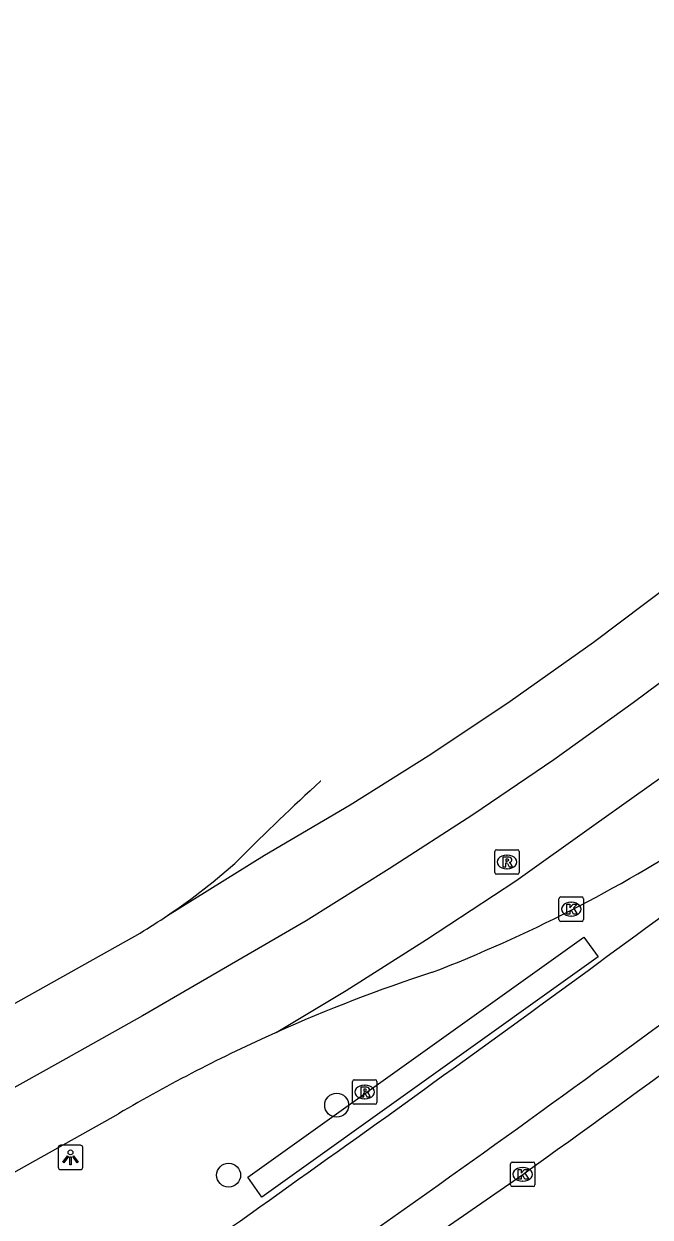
# Model space of a CAD drawing. Extents: x 157793 to 159380, y 380882 to 382313.
# Drawn here: x 159125.43 to 159151, y 382136.4 to 382185.13 of the extents above; entities that cross this region are included whole.
import ezdxf

# ---------------------------------------------------------------- set-up
doc = ezdxf.new("R2010")
doc.units = 0
for name, color, linetype in [('IMGEO_Boom', 7, 'Continuous'), ('IMGEO_Fietspad_gesloten', 7, 'Continuous'), ('IMGEO_Haag', 7, 'Continuous'), ('IMGEO_Kolk', 7, 'Continuous'), ('IMGEO_Lichtpunt', 7, 'Continuous'), ('IMGEO_Rijbaan_lokaal_open', 7, 'Continuous'), ('IMGEO_Rijbaan_regionaal_gesloten', 7, 'Continuous'), ('IMGEO_Rioolput', 7, 'Continuous')]:
    doc.layers.add(name, color=color, linetype=linetype)

msp = doc.modelspace()

# ---------------------------------------------------------------- linework, layer by layer
at = {"layer": 'IMGEO_Boom'}
for centre in [(159138.199, 382140.973), (159133.787, 382138.117)]:
    msp.add_circle(centre, 0.489, dxfattribs=at)
at = {"layer": 'IMGEO_Fietspad_gesloten'}
for centre, radius, start, end in [((158475.562, 383066.229), 1139.621, 304.992561, 306.556122), ((158676.024, 382792.004), 803.464, 304.101302, 306.69289)]:
    msp.add_arc(centre, radius, start, end, dxfattribs=at)
at = {"layer": 'IMGEO_Haag'}
msp.add_lwpolyline([(159148.88, 382147.025), (159135.146, 382137.217), (159134.572, 382138.036), (159148.286, 382147.829), (159148.88, 382147.025)], dxfattribs=at)
at = {"layer": 'IMGEO_Kolk'}
for p, q in [((159147.276, 382148.551), (159147.276, 382149.403)), ((159147.351, 382149.477), (159148.203, 382149.477)), ((159147.764, 382149.257), (159147.789, 382149.257)), ((159148.277, 382149.403), (159148.277, 382148.551)), ((159148.203, 382148.477), (159147.351, 382148.477)), ((159147.787, 382148.697), (159147.762, 382148.697)), ((159145.294, 382137.723), (159145.294, 382138.575)), ((159145.369, 382138.649), (159146.221, 382138.649)), ((159146.295, 382138.575), (159146.295, 382137.723)), ((159145.782, 382138.429), (159145.807, 382138.429)), ((159146.221, 382137.649), (159145.369, 382137.649)), ((159145.805, 382137.869), (159145.78, 382137.869))]:
    msp.add_line(p, q, dxfattribs=at)
for points in [[(159147.276, 382148.551), (159147.276, 382149.403)], [(159147.351, 382149.477), (159148.203, 382149.477)], [(159148.277, 382149.403), (159148.277, 382148.551)], [(159147.597, 382149.177), (159147.72, 382149.177), (159147.72, 382149.026), (159147.85, 382149.177), (159148.014, 382149.177), (159147.868, 382149.026), (159148.021, 382148.777), (159147.869, 382148.777), (159147.784, 382148.941), (159147.72, 382148.874), (159147.72, 382148.777), (159147.597, 382148.777), (159147.597, 382149.177)], [(159148.203, 382148.477), (159147.351, 382148.477)], [(159145.294, 382137.723), (159145.294, 382138.575)], [(159145.369, 382138.649), (159146.221, 382138.649)], [(159146.295, 382138.575), (159146.295, 382137.723)], [(159145.615, 382138.349), (159145.738, 382138.349), (159145.738, 382138.198), (159145.868, 382138.349), (159146.032, 382138.349), (159145.886, 382138.198), (159146.039, 382137.949), (159145.887, 382137.949), (159145.802, 382138.113), (159145.738, 382138.046), (159145.738, 382137.949), (159145.615, 382137.949), (159145.615, 382138.349)], [(159146.221, 382137.649), (159145.369, 382137.649)]]:
    msp.add_lwpolyline(points, dxfattribs=at)
for centre, start, end in [((159147.353, 382149.401), 91.552, 178.448), ((159147.353, 382149.401), 91.552, 178.448), ((159148.201, 382149.401), 1.552, 88.448), ((159148.201, 382149.401), 1.552, 88.448), ((159147.353, 382148.553), 181.552, 268.448), ((159147.353, 382148.553), 181.552, 268.448), ((159148.201, 382148.553), 271.552, 358.448), ((159148.201, 382148.553), 271.552, 358.448), ((159145.371, 382138.573), 91.552, 178.448), ((159145.371, 382138.573), 91.552, 178.448), ((159146.219, 382138.573), 1.552, 88.448), ((159146.219, 382138.573), 1.552, 88.448), ((159145.371, 382137.725), 181.552, 268.448), ((159145.371, 382137.725), 181.552, 268.448), ((159146.219, 382137.725), 271.552, 358.448), ((159146.219, 382137.725), 271.552, 358.448)]:
    msp.add_arc(centre, 0.0765, start, end, dxfattribs=at)
for centre, major_axis, ratio, start_param, end_param in [((159147.763, 382148.977), (-0.387, 0.002), 0.722429, 4.712389, 7.853982), ((159147.788, 382148.977), (-0.39, 0.002), 0.717154, 1.570796, 4.712389), ((159145.781, 382138.149), (-0.387, 0.002), 0.722429, 4.712389, 7.853982), ((159145.806, 382138.149), (-0.39, 0.002), 0.717154, 1.570796, 4.712389)]:
    msp.add_ellipse(centre, major_axis=major_axis, ratio=ratio, start_param=start_param, end_param=end_param, dxfattribs=at)
at = {"layer": 'IMGEO_Lichtpunt'}
for p, q in [((159126.834, 382139.247), (159126.834, 382138.44)), ((159126.834, 382139.247), (159126.834, 382138.44)), ((159127.736, 382139.342), (159126.928, 382139.342)), ((159127.736, 382139.342), (159126.928, 382139.342)), ((159127.83, 382138.44), (159127.83, 382139.247)), ((159127.83, 382138.44), (159127.83, 382139.247)), ((159126.928, 382138.346), (159127.736, 382138.346)), ((159126.928, 382138.346), (159127.736, 382138.346))]:
    msp.add_line(p, q, dxfattribs=at)
for points in [[(159127.208, 382138.911), (159127.247, 382138.883), (159127.059, 382138.621), (159127.021, 382138.648), (159127.208, 382138.911)], [(159127.31, 382138.863), (159127.357, 382138.863), (159127.357, 382138.541), (159127.31, 382138.541), (159127.31, 382138.863)], [(159127.42, 382138.883), (159127.458, 382138.91), (159127.645, 382138.648), (159127.606, 382138.62), (159127.42, 382138.883)]]:
    msp.add_lwpolyline(points, dxfattribs=at)
msp.add_circle((159127.333, 382139.045), 0.0994, dxfattribs=at)
for centre, start, end in [((159126.928, 382139.247), 90, 180), ((159126.928, 382139.247), 90, 180), ((159127.736, 382139.247), 0, 90), ((159127.736, 382139.247), 0, 90), ((159126.928, 382138.44), 180, 270), ((159126.928, 382138.44), 180, 270), ((159127.736, 382138.44), 270, 0), ((159127.736, 382138.44), 270, 360)]:
    msp.add_arc(centre, 0.0946, start, end, dxfattribs=at)
at = {"layer": 'IMGEO_Rijbaan_lokaal_open'}
msp.add_lwpolyline([(159128.755, 382126.376), (159145.795, 382138.149)], dxfattribs=at)
msp.add_arc((158676.255, 382794.699), 807.172, 305.570938, 308.197965, dxfattribs=at)
at = {"layer": 'IMGEO_Rijbaan_regionaal_gesloten'}
for points in [[(159131.292, 382148.718), (159135.25, 382151.178), (159138.747, 382153.243), (159142.049, 382155.309), (159145.288, 382157.474), (159148.687, 382159.885), (159155.024, 382164.659), (159180.096, 382185.126)], [(159181.966, 382182.858), (159178.506, 382180.026), (159175.458, 382177.531), (159172.492, 382175.074), (159169.391, 382172.56), (159166.192, 382169.895), (159163.118, 382167.334), (159160.001, 382164.825), (159156.868, 382162.336), (159153.545, 382159.807), (159150.306, 382157.404), (159147.059, 382155.079), (159143.762, 382152.827), (159140.346, 382150.626), (159136.957, 382148.498), (159130.272, 382144.624), (159126.795, 382142.679), (159123.251, 382140.697), (159119.807, 382138.771), (159116.364, 382136.845), (159112.74, 382134.818)], [(159135.725, 382143.942), (159138.593, 382145.657), (159141.87, 382147.736), (159145.511, 382150.133), (159148.693, 382152.402), (159151.991, 382154.753), (159155.224, 382157.192), (159158.478, 382159.698), (159161.532, 382162.118), (159164.723, 382164.722), (159167.914, 382167.327), (159171.445, 382170.209), (159183.954, 382180.445)], [(159053.409, 382105), (159130.172, 382148.002)], [(159117.444, 382133.991), (159129.29, 382140.626)]]:
    msp.add_lwpolyline(points, dxfattribs=at)
for centre, radius, start, end in [((159193.89, 382092.122), 83.838, 132.22842, 135.38607), ((159194.362, 382091.605), 84.537, 132.22637, 132.23003), ((159120.985, 382201.287), 58.808, 291.05488, 303.13527), ((159116.405, 382170.735), 26.577, 304.0653, 312.0616), ((159115.959, 382171.468), 27.435, 301.202, 303.9784), ((159162.424, 382084.22), 65.418, 108.08885, 114.08713), ((159162.928, 382083.249), 66.51, 114.14273, 120.382)]:
    msp.add_arc(centre, radius, start, end, dxfattribs=at)
at = {"layer": 'IMGEO_Rioolput'}
for p, q in [((159144.651, 382150.479), (159144.651, 382151.331)), ((159144.726, 382151.405), (159145.578, 382151.405)), ((159145.139, 382151.185), (159145.164, 382151.185)), ((159145.652, 382151.331), (159145.652, 382150.479)), ((159145.578, 382150.405), (159144.726, 382150.405)), ((159145.162, 382150.625), (159145.137, 382150.625)), ((159138.843, 382141.086), (159138.843, 382141.938)), ((159138.918, 382142.012), (159139.77, 382142.012)), ((159139.844, 382141.938), (159139.844, 382141.086)), ((159139.331, 382141.792), (159139.356, 382141.792)), ((159139.77, 382141.012), (159138.918, 382141.012)), ((159139.354, 382141.232), (159139.329, 382141.232))]:
    msp.add_line(p, q, dxfattribs=at)
for points in [[(159144.651, 382150.479), (159144.651, 382151.331)], [(159144.726, 382151.405), (159145.578, 382151.405)], [(159145.652, 382151.331), (159145.652, 382150.479)], [(159145.24, 382151.103), (159144.988, 382151.105), (159144.988, 382150.705)], [(159144.988, 382150.705), (159145.112, 382150.705), (159145.112, 382150.867), (159145.123, 382150.867)], [(159145.166, 382151.024), (159145.112, 382151.024), (159145.112, 382150.943)], [(159145.112, 382150.943), (159145.164, 382150.943)], [(159145.17, 382150.838), (159145.241, 382150.705), (159145.381, 382150.705), (159145.316, 382150.831)], [(159145.578, 382150.405), (159144.726, 382150.405)], [(159138.843, 382141.086), (159138.843, 382141.938)], [(159138.918, 382142.012), (159139.77, 382142.012)], [(159139.844, 382141.938), (159139.844, 382141.086)], [(159139.432, 382141.71), (159139.18, 382141.712), (159139.18, 382141.312)], [(159139.18, 382141.312), (159139.304, 382141.312), (159139.304, 382141.474), (159139.315, 382141.474)], [(159139.358, 382141.631), (159139.304, 382141.631), (159139.304, 382141.55)], [(159139.304, 382141.55), (159139.356, 382141.55)], [(159139.362, 382141.445), (159139.433, 382141.312), (159139.573, 382141.312), (159139.508, 382141.438)], [(159139.77, 382141.012), (159138.918, 382141.012)]]:
    msp.add_lwpolyline(points, dxfattribs=at)
for centre, radius, start, end in [((159144.728, 382151.329), 0.0765, 91.552, 178.448), ((159144.728, 382151.329), 0.0765, 91.552, 178.448), ((159145.576, 382151.329), 0.0765, 1.552, 88.448), ((159145.576, 382151.329), 0.0765, 1.552, 88.448), ((159145.122, 382150.814), 0.0533, 26.0293, 88.6989), ((159145.148, 382151.132), 0.19, 274.7715, 282.9687), ((159145.172, 382150.928), 0.0964, 77.0061, 93.1865), ((159145.186, 382150.985), 0.0378, 276.6634, 79.6772), ((159145.239, 382150.993), 0.109, 350.3612, 89.416), ((159145.237, 382150.993), 0.112, 277.5842, 350.9817), ((159145.221, 382150.778), 0.108, 29.5134, 73.7905), ((159144.728, 382150.481), 0.0765, 181.552, 268.448), ((159144.728, 382150.481), 0.0765, 181.552, 268.448), ((159145.576, 382150.481), 0.0765, 271.552, 358.448), ((159145.576, 382150.481), 0.0765, 271.552, 358.448), ((159138.92, 382141.936), 0.0765, 91.552, 178.448), ((159138.92, 382141.936), 0.0765, 91.552, 178.448), ((159139.768, 382141.936), 0.0765, 1.552, 88.448), ((159139.768, 382141.936), 0.0765, 1.552, 88.448), ((159139.314, 382141.421), 0.0533, 26.0293, 88.6989), ((159139.34, 382141.739), 0.19, 274.7715, 282.9687), ((159139.364, 382141.535), 0.0964, 77.0061, 93.1865), ((159139.378, 382141.592), 0.0378, 276.6634, 79.6772), ((159139.431, 382141.6), 0.109, 350.3612, 89.416), ((159139.429, 382141.6), 0.112, 277.5842, 350.9817), ((159139.413, 382141.385), 0.108, 29.5134, 73.7905), ((159138.92, 382141.088), 0.0765, 181.552, 268.448), ((159138.92, 382141.088), 0.0765, 181.552, 268.448), ((159139.768, 382141.088), 0.0765, 271.552, 358.448), ((159139.768, 382141.088), 0.0765, 271.552, 358.448)]:
    msp.add_arc(centre, radius, start, end, dxfattribs=at)
for centre, major_axis, ratio, start_param, end_param in [((159145.138, 382150.905), (-0.387, 0.002), 0.722429, 4.712389, 7.853982), ((159145.163, 382150.905), (-0.39, 0.002), 0.717154, 1.570796, 4.712389), ((159139.33, 382141.512), (-0.387, 0.002), 0.722429, 4.712389, 7.853982), ((159139.355, 382141.512), (-0.39, 0.002), 0.717154, 1.570796, 4.712389)]:
    msp.add_ellipse(centre, major_axis=major_axis, ratio=ratio, start_param=start_param, end_param=end_param, dxfattribs=at)

doc.saveas('drawing.dxf')
